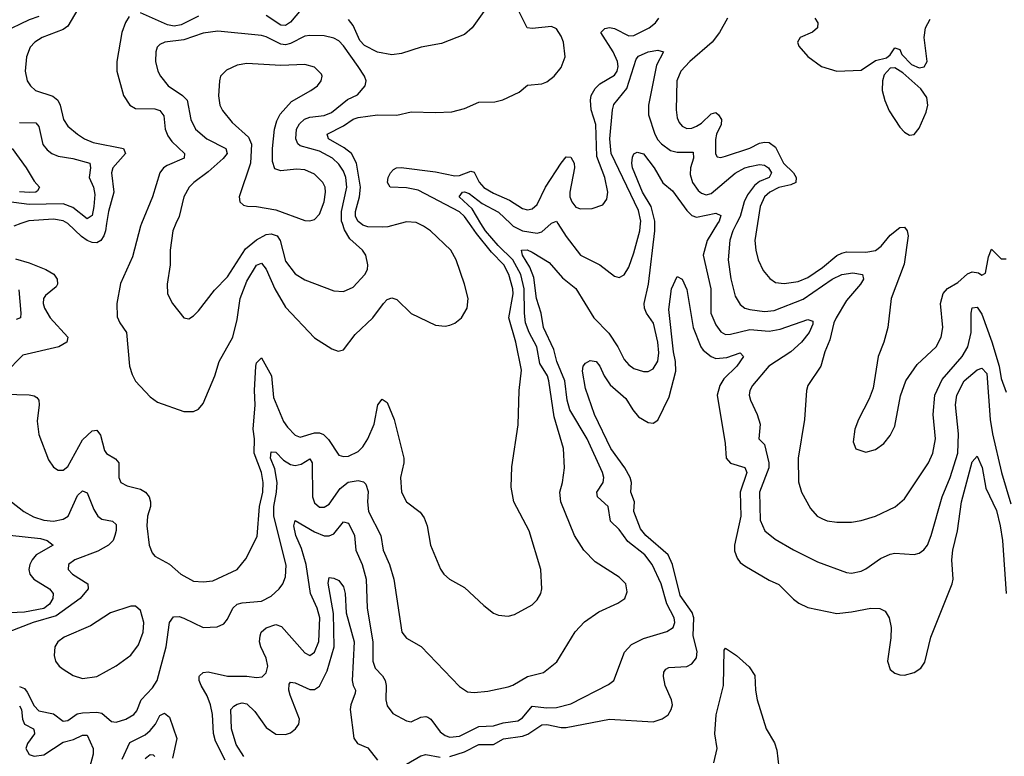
# Model space of a CAD drawing. Header units: inches. Extents: x 1694797 to 1849917, y 907313 to 1017959.
# Tile 342 of 656: x 1723411 to 1727482, y 987797 to 990843. Entities that reach past the tile are written whole.
import ezdxf

# ---------------------------------------------------------------- set-up
doc = ezdxf.new("R2010")
doc.units = ezdxf.units.IN
doc.header["$MEASUREMENT"] = 0
doc.layers.add('B7928', color=7, linetype='Continuous')
doc.layers.add('B7929', color=7, linetype='Continuous')

msp = doc.modelspace()

# ---------------------------------------------------------------- linework, layer by layer
at = {"layer": 'B7928', "color": 5}
for points, elevation in [([(1723296.1, 989296.1), (1723450, 989291.3), (1723470, 989287.9), (1723480.9, 989280.9), (1723489.4, 989270), (1723490.7, 989250.7), (1723482.5, 989182.5), (1723490, 989127.7), (1723530, 989022.6), (1723550, 988992.6), (1723570, 988979.7), (1723590, 988980.6), (1723610, 988996), (1723670, 989106.3), (1723710, 989142.3), (1723730, 989145.5), (1723744.4, 989124.4), (1723761.4, 989061.4), (1723770, 989049.4), (1723806.9, 989026.9), (1723820.6, 989010), (1723820.2, 988950), (1723829.2, 988930), (1723855.7, 988915.7), (1723910, 988901.4), (1723930.8, 988890), (1723946.6, 988870), (1723952, 988850), (1723951.2, 988830), (1723939.8, 988790), (1723937.1, 988750), (1723946, 988670), (1723958.5, 988638.5), (1723970, 988624.4), (1724030, 988591.3), (1724076.9, 988550), (1724130, 988521.1), (1724170, 988518.5), (1724210, 988523.2), (1724309.9, 988570.1), (1724346.2, 988613.8), (1724393.3, 988706.7), (1724401.8, 988830), (1724415.7, 988890), (1724417.2, 988930), (1724411.2, 988970), (1724380.2, 989050), (1724381.7, 989110), (1724376.1, 989150), (1724384.6, 989250), (1724381.2, 989310), (1724386.9, 989410), (1724390, 989423.7), (1724410, 989445.2), (1724451.8, 989370), (1724460.6, 989280.6), (1724502.2, 989182.2), (1724517.9, 989157.9), (1724550, 989124.5), (1724570, 989116.3), (1724630, 989134.6), (1724650, 989135.1), (1724667.6, 989127.6), (1724687.3, 989107.3), (1724730, 989042.6), (1724750, 989036.3), (1724770, 989038.7), (1724810, 989057.1), (1724830, 989077.4), (1724849.9, 989110), (1724876.7, 989170), (1724891.1, 989250), (1724910, 989274.6), (1724930, 989259.5), (1724959.8, 989190), (1724998.9, 989030), (1724998.9, 989010), (1724985, 988950), (1724989.4, 988889.4), (1725010.3, 988850), (1725066.7, 988806.7), (1725083.6, 988783.6), (1725095.5, 988750), (1725109.1, 988670), (1725151.3, 988571.3), (1725164.9, 988550), (1725187.7, 988530), (1725250, 988495.8), (1725330, 988420.4), (1725370, 988388.5), (1725390, 988380.3), (1725430, 988376.5), (1725457, 988383), (1725530, 988423.1), (1725550, 988443.7), (1725565.4, 988470), (1725569.7, 988490), (1725565.7, 988570), (1725517.4, 988730), (1725454.6, 988850), (1725442.9, 988910), (1725446.3, 988993.7), (1725471.9, 989168.1), (1725475.9, 989310), (1725485.6, 989394.4), (1725462.8, 989510), (1725433.2, 989610), (1725451.4, 989710), (1725449.9, 989730.1), (1725432.9, 989790), (1725412.3, 989830), (1725361.5, 989881.5), (1725299.2, 989959.2), (1725270.8, 990000)], 780), ([(1723415.1, 990000), (1723386, 989990)], 780), ([(1723410, 988086.1), (1723430, 988077.8), (1723442.2, 988062.2), (1723470, 988005.3), (1723490, 987984.7), (1723550, 987972.3), (1723590, 987942), (1723610, 987945), (1723647.7, 987972.3), (1723670, 987977.5), (1723730, 987978.9), (1723750, 987975.3), (1723790, 987941.1), (1723810, 987937.6), (1723849.7, 987950), (1723882.4, 987970), (1723894.8, 987985.2), (1723912.5, 988030), (1723959.7, 988080.3), (1723978.7, 988110), (1724016.4, 988250), (1724029.9, 988350.1), (1724046.1, 988373.9), (1724070, 988375.4), (1724090, 988368.2), (1724170, 988329.3), (1724226.9, 988333.1), (1724254.7, 988345.3), (1724270, 988364.4), (1724291.9, 988410), (1724310, 988425.6), (1724330, 988431.5), (1724410, 988438.4), (1724450, 988459.7), (1724483.9, 988490), (1724498.2, 988510), (1724510, 988539.1), (1724513.2, 988586.8), (1724462.2, 988790), (1724462.1, 988830), (1724473.2, 988890), (1724475.5, 988930), (1724465.8, 988985.8), (1724447.3, 989030), (1724450, 989056.5), (1724470, 989054.6), (1724501.7, 989021.7), (1724530, 989004), (1724550, 988999), (1724574.6, 989005.4), (1724610, 989027.7), (1724620.1, 989010), (1724622, 988870), (1724630, 988845.2), (1724650, 988827.7), (1724670, 988827.6), (1724690, 988839.7), (1724735.7, 988904.3), (1724769.3, 988930.7), (1724810, 988938.2), (1724832, 988932), (1724841.9, 988921.9), (1724851.6, 988891.6), (1724848.8, 988848.8), (1724853.1, 988810), (1724903.9, 988710), (1724913.7, 988650), (1724939.3, 988590), (1724958, 988530), (1724991.6, 988310), (1725010, 988285.2), (1725071, 988251), (1725230, 988086), (1725263, 988063), (1725290, 988060.9), (1725346.4, 988066.4), (1725430, 988084.2), (1725450, 988091.3), (1725510, 988127.3), (1725577, 988143), (1725632.4, 988187.6), (1725708.3, 988311.7), (1725746.8, 988353.2), (1725805.7, 988394.3), (1725884.5, 988430), (1725912.8, 988450), (1725922.5, 988477.5), (1725917.7, 988510), (1725890, 988538.5), (1725790, 988601.5), (1725744.2, 988650), (1725705, 988710), (1725648, 988850), (1725644.8, 988890), (1725655.8, 988930), (1725663.5, 988990), (1725659.4, 989070), (1725621.4, 989201.4), (1725598.8, 989350), (1725592.7, 989370), (1725561.4, 989421.4), (1725549.6, 989490), (1725516.9, 989550), (1725502.6, 989590), (1725497.6, 989630), (1725496.6, 989730), (1725483, 989790), (1725450.2, 989850.2), (1725389.6, 989909.6), (1725336.5, 989970), (1725318.3, 990000)], 760), ([(1723769.9, 990000), (1723765.1, 989970), (1723759, 989950), (1723745.9, 989930), (1723730, 989920.9), (1723710, 989921.8), (1723690, 989930.3), (1723666.5, 989946.5), (1723610, 989999.9)], 780), ([(1723914.2, 990000), (1723910.1, 989990), (1723877.7, 989862.3), (1723827.1, 989752.9), (1723812.9, 989670), (1723814.1, 989614.1), (1723825, 989590), (1723852.4, 989550), (1723865.2, 989410), (1723875.8, 989375.8), (1723890, 989348.8), (1723950, 989283.7), (1723981, 989261), (1724090, 989223.1), (1724130, 989223), (1724150, 989233), (1724170, 989256.3), (1724217.7, 989370), (1724235.8, 989430), (1724291.7, 989530), (1724310, 989603.8), (1724322.1, 989690), (1724350, 989761.7), (1724390, 989827.6), (1724410, 989835.9), (1724430, 989811.4), (1724465.5, 989730), (1724510, 989654.2), (1724630, 989527.6), (1724701.8, 989481.8), (1724727.5, 989472.5), (1724750, 989477.4), (1724798, 989542), (1724871.7, 989610), (1724914.6, 989670), (1724930, 989686), (1724950, 989693), (1724970, 989685.8), (1725030, 989627.6), (1725130, 989579.6), (1725170, 989576.5), (1725190, 989580.3), (1725210, 989587.6), (1725237.4, 989610), (1725261.8, 989650), (1725265.3, 989690), (1725250, 989749.5), (1725215.7, 989850), (1725193.3, 989890), (1725110, 989969.8), (1725081, 989990), (1725059.1, 990000)], 820), ([(1724057, 990000), (1724043.8, 989970), (1724032.3, 989890), (1724033.6, 989830), (1724020.3, 989750), (1724022.6, 989710), (1724043, 989670), (1724090, 989610.8), (1724110, 989605.5), (1724130, 989618), (1724150, 989639.3), (1724215.8, 989724.2), (1724270, 989780.2), (1724344.3, 989895.7), (1724390, 989933.2), (1724430, 989954.3), (1724450, 989958.2), (1724475.9, 989950), (1724487.7, 989930), (1724510, 989844.9), (1724550, 989792.4), (1724590, 989767.6), (1724710, 989721.8), (1724750, 989719.2), (1724790, 989737.7), (1724838.5, 989790), (1724848.5, 989810), (1724849.8, 989830), (1724842.7, 989870), (1724828.7, 989890), (1724776.3, 989936.3), (1724754.2, 989974.2), (1724745.5, 990000)], 840), ([(1724260.8, 987780.8), (1724220.3, 987860.3), (1724211.7, 987891.7), (1724207.8, 987970), (1724199.2, 988010), (1724186.5, 988046.5), (1724161.1, 988090), (1724153.5, 988110), (1724153, 988127), (1724153.6, 988130), (1724170, 988143.7), (1724190, 988146.7), (1724270, 988128.3), (1724350, 988128.8), (1724390, 988122.3), (1724413.7, 988126.3), (1724430, 988142.6), (1724436.5, 988170), (1724430, 988202.4), (1724407.8, 988250), (1724403, 988270), (1724405, 988295), (1724409.9, 988310.1), (1724430, 988328.2), (1724470, 988341.7), (1724493.3, 988333.3), (1724590, 988224.4), (1724610, 988213.8), (1724630, 988227.1), (1724647.8, 988272.2), (1724652, 988370), (1724641.2, 988410), (1724613.5, 988470), (1724596, 988590), (1724575.8, 988655.8), (1724553.2, 988710), (1724543.8, 988750), (1724550, 988772.2), (1724630, 988725.1), (1724670, 988709.1), (1724690, 988709.1), (1724710, 988717.6), (1724750, 988766), (1724770, 988761.5), (1724794.9, 988710), (1724801.4, 988650), (1724827.5, 988590), (1724843.3, 988530), (1724847.8, 988410), (1724870.6, 988270), (1724871.5, 988190), (1724881.2, 988161.2), (1724911, 988130), (1724922.6, 988110), (1724926.3, 988090), (1724924.5, 988030), (1724930, 988005.5), (1724954.2, 987974.2), (1725010, 987943.1), (1725030, 987939.6), (1725070, 987958.4), (1725090, 987962.3), (1725098.4, 987958.4), (1725111, 987951), (1725150, 987897.7), (1725170, 987882.8), (1725190, 987876.2), (1725230, 987880.1), (1725310, 987919.8), (1725370, 987923.6), (1725410, 987935.7), (1725470, 987943.7), (1725490, 987956.8), (1725530, 988003.7), (1725590, 987997.1), (1725630, 987998.4), (1725690, 988014.3), (1725845.7, 988094.3), (1725868.2, 988110), (1725911.8, 988228.2), (1725940.8, 988259.2), (1725990, 988284.8), (1726086.7, 988313.3), (1726112.8, 988330), (1726120.4, 988350), (1726117.1, 988370), (1726087.4, 988427.4), (1726062.8, 988510), (1726026.7, 988590), (1725995.2, 988630), (1725925.1, 988685.1), (1725890, 988735), (1725854.4, 988770), (1725843.9, 988830), (1725799.5, 988870), (1725797, 988890), (1725823.7, 988930), (1725825.9, 988950), (1725820.7, 988970), (1725757.8, 989110), (1725685.2, 989230), (1725674.3, 989270), (1725665, 989350), (1725631.7, 989430), (1725619.1, 989479.1), (1725576.7, 989570), (1725567.5, 989630), (1725547.7, 989690), (1725536.4, 989776.4), (1725519.6, 989819.6), (1725489.6, 989870), (1725486.2, 989890), (1725508.7, 989891.3), (1725530, 989882.4), (1725599.7, 989839.7), (1725655.8, 989775.8), (1725710.9, 989730.9), (1725785.4, 989610), (1725846.6, 989546.6), (1725884.3, 989490), (1725910, 989438.6), (1725930, 989415.8), (1725950, 989400.7), (1725990, 989388), (1726010, 989387.7), (1726030, 989398.7), (1726050, 989430.8), (1726054.1, 989465.9), (1726050, 989509.3), (1726031.1, 989588.9), (1726002.1, 989630), (1725993.8, 989650), (1725993.4, 989670), (1726010.3, 989750), (1726037.4, 989970), (1726037.7, 990000)], 740), ([(1724983.6, 990000), (1724933.5, 989986.5), (1724910, 989984.9), (1724850, 989987.2), (1724830, 989993.4), (1724821.6, 990000)], 820), ([(1725440.6, 990000), (1725451.1, 989990), (1725490, 989970.7), (1725550, 989960.8), (1725570, 989965.8), (1725608.8, 990000)], 760), ([(1725636.4, 990000), (1725670, 989946.4), (1725730, 989869.3), (1725810.1, 989830.1), (1725870, 989783.1), (1725890, 989777.6), (1725910, 989788.5), (1725930, 989819.3), (1725950, 989879.5), (1725974.6, 989970), (1725978.2, 990000)], 760), ([(1726296.7, 990000), (1726253.8, 989930), (1726237.2, 989870), (1726268.1, 989730), (1726268.4, 989630), (1726290, 989581.3), (1726310, 989551.9), (1726330, 989541.7), (1726350, 989542.5), (1726430, 989562.4), (1726510, 989554.7), (1726556.1, 989563.9), (1726670, 989603.9), (1726690, 989596.3), (1726690, 989584.5), (1726675, 989550), (1726643.9, 989510), (1726599.4, 989470), (1726508.6, 989410), (1726441.1, 989330), (1726430.3, 989310), (1726427.6, 989290), (1726432.9, 989270), (1726460.7, 989210), (1726472.6, 989170), (1726467.4, 989110), (1726490, 989086), (1726508.6, 989010), (1726508, 988990), (1726470.6, 988890), (1726473.4, 988773.4), (1726491.7, 988730), (1726535.3, 988695.3), (1726610, 988651), (1726710, 988600.7), (1726830, 988556.9), (1726850, 988554.4), (1726890, 988563.2), (1726910, 988572.4), (1726970, 988615.6), (1727010, 988633.1), (1727030, 988637.4), (1727110, 988631.4), (1727130, 988637.3), (1727150, 988651.5), (1727164.1, 988670), (1727179.9, 988710), (1727225, 988870), (1727257.8, 988950), (1727289.9, 989050.1), (1727293, 989130), (1727280.1, 989250), (1727285.6, 989290), (1727316.7, 989350), (1727370, 989395.7), (1727390, 989401.9), (1727410, 989379.6), (1727424.5, 989190), (1727433.1, 989130), (1727470.1, 988970), (1727510, 988841.3)], 740), ([(1726375.3, 990000), (1726359.9, 989970), (1726348, 989932), (1726340.6, 989850), (1726351.1, 989771.1), (1726370, 989699.3), (1726390, 989665.2), (1726408.8, 989650), (1726430, 989644.1), (1726490, 989636.8), (1726530, 989640.1), (1726650, 989687.3), (1726770, 989769.6), (1726810, 989790.1), (1726856.6, 989796.6), (1726896.4, 989790), (1726900.2, 989770), (1726888.1, 989750), (1726830, 989682.2), (1726786.5, 989610), (1726777.1, 989590), (1726760.6, 989519.4), (1726740.2, 989470), (1726724, 989410), (1726670.3, 989330), (1726664.2, 989310), (1726656.5, 989190), (1726629.4, 989030), (1726631.8, 988931.8), (1726643.2, 988890), (1726681.5, 988821.5), (1726708.8, 988790), (1726730, 988778.5), (1726750, 988770.2), (1726790, 988765.4), (1726850, 988765), (1726890, 988772.1), (1726950, 988790.2), (1727031.2, 988828.8), (1727070, 988862), (1727168.2, 989010), (1727187, 989050), (1727197.6, 989110), (1727188.1, 989210), (1727195.4, 989290), (1727224.7, 989355.3), (1727307.7, 989450), (1727331.8, 989490), (1727345.3, 989550), (1727345.6, 989630), (1727350, 989651.4), (1727370, 989654.8), (1727390, 989625.2), (1727431.1, 989511.1), (1727460.6, 989410), (1727470, 989359.3), (1727490, 989303)], 760), ([(1726462.4, 990000), (1726451.3, 989930), (1726454.8, 989890), (1726464.6, 989850), (1726485.8, 989805.8), (1726512.4, 989772.4), (1726536.8, 989756.8), (1726571.8, 989751.8), (1726630, 989759.9), (1726670, 989776.8), (1726730, 989818.2), (1726790, 989868), (1726810, 989878.3), (1726830, 989883.9), (1726910, 989881.3), (1726950, 989888.9), (1726973.2, 989906.8), (1727010, 989952.2), (1727050, 989983.3), (1727070, 989984.6), (1727080.6, 989970), (1727084.8, 989950), (1727067.6, 989832.4), (1727014.9, 989690), (1727000.3, 989570), (1726984.2, 989510), (1726961.1, 989450), (1726940.5, 989319.5), (1726924.1, 989275.9), (1726878.9, 989190), (1726864.2, 989150), (1726857.5, 989097.5), (1726868.5, 989068.5), (1726910, 989054.9), (1726950, 989065.3), (1726984.5, 989090), (1727010, 989123), (1727030, 989162.8), (1727052.4, 989287.6), (1727075.6, 989350), (1727122.6, 989417.4), (1727200.9, 989490), (1727221.8, 989530), (1727228.7, 989570), (1727218.7, 989670), (1727229.4, 989710.6), (1727247.9, 989732.1), (1727290, 989756.3), (1727330, 989791.7), (1727350, 989800.2), (1727376.3, 989796.3), (1727390, 989787.4), (1727404.4, 989795.6), (1727416.9, 989863.1), (1727430, 989894.8), (1727470, 989854), (1727490, 989854)], 780), ([(1723393.8, 989853.8), (1723450, 989837.9), (1723519.3, 989810), (1723551.5, 989791.5), (1723565.4, 989770), (1723567.4, 989750), (1723561.5, 989738.5), (1723517, 989703), (1723509.5, 989690), (1723508.3, 989670), (1723513.2, 989650), (1723536.4, 989610), (1723609.3, 989530), (1723606.2, 989510), (1723572.8, 989490), (1723424.3, 989455.7), (1723350, 989381.1)], 780), ([(1725190, 987796.3), (1725250, 987815.9), (1725310, 987846.1), (1725370, 987846.3), (1725411.1, 987868.9), (1725490, 987880.1), (1725511.4, 987888.6), (1725570, 987927.8), (1725590, 987929.2), (1725650, 987915.9), (1725670, 987916.5), (1725850, 987950.2), (1726030, 987939.1), (1726067.7, 987952.3), (1726091.7, 987968.3), (1726105.1, 987990), (1726109.7, 988010.3), (1726106, 988030), (1726080.5, 988090), (1726073, 988127), (1726074.6, 988145.4), (1726082.8, 988157.2), (1726095.6, 988164.4), (1726170, 988167.9), (1726190, 988179.3), (1726210, 988203.8), (1726212.4, 988230), (1726195.8, 988295.8), (1726198.9, 988370), (1726191.6, 988391.6), (1726142.5, 988462.5), (1726109.9, 988590), (1726091.9, 988630), (1726000.2, 988710), (1725977.4, 988737.4), (1725950.4, 988810), (1725953.2, 988850), (1725938.3, 988890), (1725940.7, 988930), (1725934.8, 988950), (1725912.7, 988990), (1725855.6, 989070), (1725787.1, 989210), (1725750, 989317.6), (1725737.8, 989390), (1725741.3, 989410), (1725750, 989422.2), (1725770, 989433.7), (1725794, 989430), (1725810, 989410.3), (1725827.5, 989370), (1725852.6, 989332.6), (1725917.2, 989277.2), (1725945.7, 989230), (1725970, 989200.9), (1726010, 989177.1), (1726030, 989174.4), (1726050, 989187), (1726096, 989284), (1726123.6, 989390), (1726122.6, 989430), (1726113.7, 989470), (1726095.2, 989644.8), (1726106.2, 989730), (1726130, 989781), (1726150, 989770.6), (1726170, 989727.3), (1726195, 989570), (1726227.4, 989490), (1726236.9, 989476.9), (1726270, 989450.1), (1726290, 989442.2), (1726334.4, 989445.6), (1726390, 989466), (1726404, 989450), (1726376.1, 989410), (1726322.3, 989357.7), (1726305.3, 989330), (1726294.4, 989290), (1726328.6, 989090), (1726331.8, 989030), (1726350, 989008.7), (1726410, 988990.8), (1726417.4, 988970), (1726390.1, 988890), (1726392.4, 988790), (1726366.3, 988670), (1726367, 988647), (1726377, 988617), (1726390, 988599.1), (1726410, 988584.2), (1726510, 988525.4), (1726550, 988507.9), (1726610, 988446.3), (1726632.4, 988430), (1726670, 988413), (1726790, 988387.7), (1726850, 988393.9), (1726930, 988410.2), (1726968.2, 988408.2), (1726990, 988397), (1727006.5, 988370), (1727014.2, 988330), (1727012.8, 988287.2), (1726999.3, 988190), (1727010, 988156), (1727030, 988140.7), (1727050, 988133.4), (1727070, 988132.7), (1727110, 988143.7), (1727137.8, 988162.2), (1727153.4, 988186.6), (1727179.1, 988290), (1727266.4, 988510), (1727270.4, 988530), (1727265.9, 988610), (1727269.4, 988650), (1727289, 988730), (1727305, 988850), (1727350, 989014.3), (1727370, 989038), (1727391.1, 988991.1), (1727405.3, 988905.3), (1727450, 988813.4), (1727465.4, 988750), (1727474.4, 988690), (1727490.5, 988470.5)], 720), ([(1723406.7, 989726.7), (1723415.6, 989630), (1723413.6, 989610), (1723396.3, 989603.7)], 760), ([(1723376.5, 988850), (1723427.4, 988810), (1723467.3, 988787.3), (1723510, 988774), (1723550, 988770.1), (1723590, 988777.4), (1723610.6, 988790), (1723650, 988875.3), (1723670, 988895.3), (1723690, 988886.7), (1723717.1, 988817.1), (1723734, 988790), (1723750, 988778), (1723794, 988770), (1723810, 988756.3), (1723810.2, 988730.2), (1723804.8, 988710), (1723796.8, 988690), (1723778.6, 988670), (1723734.5, 988645.5), (1723638.9, 988610), (1723612.8, 988590), (1723611.5, 988570), (1723629.2, 988550), (1723692.8, 988510), (1723694.2, 988490), (1723661.2, 988450), (1723562, 988378), (1723466.9, 988350), (1723362.6, 988310)], 760), ([(1723370, 988711.2), (1723497.4, 988697.4), (1723524, 988690), (1723548.8, 988670), (1723479.5, 988630), (1723462.5, 988610), (1723452.2, 988590), (1723448.6, 988570), (1723452.8, 988550), (1723469.4, 988530), (1723534, 988490), (1723549.6, 988470), (1723548.4, 988450), (1723534.3, 988425.7), (1723510, 988408.5), (1723430, 988393.7), (1723370.6, 988390.6)], 740), ([(1724336.9, 987796.9), (1724305.2, 987845.2), (1724286.7, 987910), (1724284.5, 987990), (1724295.6, 988004.4), (1724310, 988012.5), (1724330, 988017.7), (1724350, 988013.5), (1724382.6, 987982.6), (1724430, 987915.9), (1724470, 987889.1), (1724510, 987887.3), (1724530, 987894.4), (1724551.9, 987910), (1724564.9, 987930), (1724567.7, 987950), (1724528.5, 988050), (1724523.9, 988070), (1724525, 988095), (1724530, 988104.2), (1724550, 988100.5), (1724610, 988073.2), (1724630, 988073), (1724650, 988086.7), (1724681.5, 988150), (1724711.6, 988250), (1724708.2, 988388.2), (1724686.3, 988513.7), (1724690, 988536.4), (1724710, 988533.7), (1724730, 988524.2), (1724750, 988498), (1724756.9, 988470), (1724761.3, 988390), (1724794.4, 988270), (1724785.3, 988110), (1724789.2, 988089.2), (1724798.9, 988070), (1724798.2, 988058.2), (1724779.5, 988010), (1724777, 987990), (1724792.1, 987872.1), (1724808, 987850), (1724850, 987832.4), (1724890, 987781.2)], 720), ([(1726280.8, 987770), (1726294.9, 987830), (1726285.5, 987890), (1726291.1, 987968.9), (1726321.7, 988090), (1726323.6, 988236.4), (1726330, 988244.9), (1726374.3, 988214.3), (1726427.1, 988167.1), (1726451.1, 988131.1), (1726453.2, 988070), (1726459.7, 988030), (1726497.6, 987910), (1726532.1, 987852.1), (1726542.3, 987822.3), (1726550.2, 987750.2)], 680), ([(1723410, 988006.1), (1723418.2, 987990), (1723422.6, 987950), (1723430, 987930.2), (1723467.9, 987910), (1723470, 987902), (1723471.9, 987890), (1723443.4, 987850), (1723435.8, 987830), (1723450, 987805), (1723470, 987798), (1723510, 987803.6), (1723590, 987855.5), (1723633.7, 987866.3), (1723670, 987884.4), (1723690, 987884.1), (1723714.8, 987830), (1723714.3, 987805.7), (1723699, 987750)], 740), ([(1723834.1, 987785.9), (1723865.5, 987854.5), (1723930, 987886.5), (1723950, 987903.1), (1723972.3, 987930), (1723990, 987966), (1724010, 987976.1), (1724030, 987959.2), (1724059.9, 987870), (1724043, 987790)], 740), ([(1723930, 987787.5), (1723950, 987805), (1723963.1, 987803.1), (1723970, 987796.3)], 720), ([(1725010, 987764.2), (1725070, 987799.2), (1725090, 987804.4), (1725150, 987794.1)], 720)]:
    msp.add_lwpolyline(points, dxfattribs=dict(at, elevation=elevation))
at = {"layer": 'B7928', "color": 5, "elevation": 780}
msp.add_lwpolyline([(1723870, 988418.2), (1723786.7, 988390), (1723703.6, 988336.4), (1723594, 988290), (1723568.9, 988270), (1723556.5, 988250), (1723553.7, 988213.7), (1723559.3, 988190), (1723573.4, 988170), (1723590, 988157.1), (1723631.5, 988131.5), (1723670, 988118.9), (1723730, 988127.4), (1723810, 988171.6), (1723870, 988215.8), (1723901.9, 988258.1), (1723920.9, 988310), (1723923.8, 988350), (1723910, 988399.7), (1723890, 988417.7)], close=True, dxfattribs=at)
at = {"layer": 'B7929', "color": 5}
for points, elevation in [([(1723770, 991089.8), (1723610, 990816.8), (1723590, 990802.1), (1723503.2, 990770), (1723473.2, 990750), (1723454, 990730), (1723438.4, 990690), (1723433.2, 990630), (1723442, 990590), (1723455.3, 990570), (1723475.8, 990550), (1723547.3, 990527.3), (1723568.8, 990510), (1723578.3, 990490), (1723591.6, 990430), (1723610, 990403.5), (1723649.2, 990369.2), (1723678.5, 990350), (1723715, 990335), (1723840.3, 990310), (1723847.9, 990290), (1723796.5, 990230), (1723790.1, 990210), (1723799.7, 990130), (1723778, 990050), (1723769.9, 990000)], 780), ([(1724590, 990903.4), (1724530, 990833.2), (1724510, 990818.7), (1724490, 990820.3), (1724430, 990861)], 820), ([(1724821.6, 990000), (1724810, 990009.1), (1724799.5, 990030), (1724799.1, 990050), (1724815.6, 990110), (1724820, 990150), (1724803.6, 990250), (1724782.3, 990290), (1724753, 990313), (1724688.3, 990350), (1724682.4, 990370), (1724750, 990404.6), (1724790, 990431.8), (1724810, 990439.1), (1724890, 990449.7), (1724970, 990449), (1725030, 990462.6), (1725130, 990458.8), (1725197.4, 990462.6), (1725250, 990476.1), (1725310, 990502.2), (1725376, 990504), (1725408.9, 990511.1), (1725476.2, 990543.8), (1725510, 990571.8), (1725570, 990578.5), (1725590, 990586.7), (1725621.3, 990610), (1725650, 990645.3), (1725665.8, 990690), (1725659.8, 990750), (1725650, 990775.1), (1725630, 990805.1), (1725610, 990814.8), (1725530, 990806.6), (1725509.8, 990809.8), (1725469.8, 990890)], 820), ([(1725330, 990876.8), (1725281.7, 990810), (1725250, 990782), (1725155, 990745), (1725070.8, 990730), (1724990, 990703.2), (1724950, 990697.6), (1724891, 990709), (1724836.1, 990736.1), (1724816.6, 990756.6), (1724790, 990819), (1724770, 990844)], 820), ([(1723490, 990856.4), (1723450, 990842.6), (1723341.6, 990790)], 760), ([(1723864, 990856), (1723848.2, 990831.8), (1723832.7, 990790), (1723812.8, 990670), (1723813, 990630), (1723839.8, 990530), (1723866.2, 990490), (1723890, 990476.3), (1723970, 990473.9), (1723990, 990467), (1724006.3, 990446.3), (1724012.8, 990390), (1724023, 990363), (1724040.1, 990340.1), (1724091.6, 990290), (1724090.3, 990270), (1724020, 990240), (1724005.2, 990230), (1723990, 990209.7), (1723959.3, 990110), (1723914.2, 990000)], 820), ([(1724150, 990858.4), (1724078.1, 990821.9), (1724050, 990817.1), (1724022.3, 990822.3), (1723910, 990870.9)], 820), ([(1725270.8, 990000), (1725250, 990029.9), (1725230, 990048.4), (1725058.7, 990138.7), (1725010, 990148.3), (1724942.6, 990150), (1724931.4, 990170), (1724934.9, 990190), (1724943.7, 990210), (1724956.1, 990223.9), (1724969.4, 990230.6), (1724987.8, 990232.2), (1725130, 990213.6), (1725210, 990198), (1725230, 990199), (1725276.6, 990216.6), (1725290, 990212.6), (1725311.2, 990171.2), (1725330, 990149.7), (1725370, 990125.9), (1725436.7, 990096.7), (1725490, 990062.6), (1725510, 990056.6), (1725530, 990060.9), (1725550, 990078.8), (1725585.4, 990150), (1725650, 990250.2), (1725670, 990275.8), (1725690, 990274.4), (1725703.5, 990250), (1725704.8, 990230), (1725685.3, 990130), (1725686.2, 990110), (1725693.4, 990090), (1725710, 990068.4), (1725730, 990061.2), (1725777.8, 990062.2), (1725822, 990078), (1725838.6, 990101.4), (1725842.6, 990130), (1725830.8, 990190), (1725797.6, 990277.6), (1725793.5, 990410), (1725774.4, 990470), (1725771.4, 990510), (1725773.9, 990530), (1725790, 990559), (1725810, 990578.4), (1725870, 990613.6), (1725881.3, 990630), (1725885.9, 990650), (1725882.8, 990670), (1725865.1, 990710), (1725814.2, 990790), (1725830, 990806.5), (1725850, 990811), (1725870, 990806.4), (1725930, 990776.3), (1725950, 990777.5), (1726013.3, 990810), (1726040.2, 990830), (1726053.9, 990850)], 780), ([(1726338, 990850), (1726304.5, 990790), (1726273.7, 990750), (1726181.6, 990670), (1726145.3, 990630), (1726128.4, 990590), (1726125.1, 990470), (1726130, 990438), (1726138.4, 990418.4), (1726150, 990403.2), (1726170, 990393.5), (1726190, 990394.6), (1726210, 990402.9), (1726230, 990415.7), (1726270, 990454.4), (1726290, 990459.2), (1726300.9, 990450), (1726313.1, 990430), (1726311, 990410), (1726292.5, 990370), (1726287.6, 990347.6), (1726287.8, 990287.8), (1726295.6, 990275.6), (1726310, 990273.2), (1726330, 990279.1), (1726430, 990312.5), (1726470, 990331.9), (1726490, 990337.2), (1726510, 990335.2), (1726535.5, 990315.5), (1726569.6, 990250), (1726610.1, 990210), (1726621, 990190), (1726620.2, 990170), (1726599.4, 990160.6), (1726550, 990149.5), (1726512.3, 990130), (1726490.7, 990110), (1726473.4, 990070), (1726462.4, 990000)], 780), ([(1726699.2, 990850), (1726711.7, 990830), (1726710.1, 990809.9), (1726688.6, 990791.4), (1726638, 990770), (1726626.8, 990750), (1726633.2, 990733.2), (1726670, 990691), (1726726, 990650), (1726790, 990630.8), (1726890, 990634.8), (1726950, 990674), (1726994.8, 990685.2), (1727010, 990698), (1727030, 990726.8), (1727050, 990719.3), (1727058.8, 990698.8), (1727098.1, 990658.1), (1727130, 990644.1), (1727151.5, 990648.5), (1727163.7, 990670), (1727151.2, 990770), (1727156.1, 990810), (1727175.1, 990844.9)], 820), ([(1724745.5, 990000), (1724742.1, 990010), (1724741.9, 990050), (1724763.5, 990150), (1724759.4, 990190), (1724750, 990216.2), (1724730, 990246.2), (1724703.6, 990270), (1724650, 990299.8), (1724570, 990321.9), (1724560.2, 990330), (1724553.1, 990350), (1724555.4, 990390), (1724567.6, 990412.4), (1724588.1, 990431.9), (1724610, 990440.5), (1724670, 990447.5), (1724700.5, 990459.5), (1724766.9, 990513.1), (1724807.9, 990532.1), (1724839.7, 990570), (1724843.5, 990590), (1724835.9, 990610), (1724810.5, 990650), (1724750, 990734.9), (1724730, 990755.7), (1724710, 990766.8), (1724670, 990776.2), (1724610, 990778.2), (1724590, 990775.2), (1724530, 990744.6), (1724510, 990739.8), (1724490, 990742.5), (1724430, 990773), (1724410, 990777.6), (1724230, 990796.4), (1724170, 990787.3), (1724090, 990760.1), (1724010.2, 990749.8), (1723990, 990741.1), (1723979.6, 990730), (1723973.6, 990710), (1723972.4, 990670), (1723982.4, 990630), (1723992.8, 990610), (1724024.5, 990570), (1724084.3, 990530), (1724103.5, 990510), (1724118.9, 990430), (1724137.8, 990390), (1724184.8, 990350), (1724263.7, 990310), (1724268.8, 990290), (1724251.5, 990268.5), (1724190, 990214.5), (1724130.2, 990170), (1724111.9, 990150), (1724089.4, 990110), (1724070.2, 990030), (1724057, 990000)], 840), ([(1725978.2, 990000), (1725979.4, 990010), (1725970, 990054.6), (1725856.1, 990290), (1725850.6, 990350), (1725861.5, 990470), (1725867.1, 990492.9), (1725921.5, 990558.5), (1725959.7, 990680.3), (1725970, 990692.9), (1726010, 990710.1), (1726050, 990717.7), (1726072.7, 990710), (1726044.6, 990655.4), (1726010.9, 990490), (1726011.6, 990450), (1726037.2, 990370), (1726050, 990345.7), (1726064.4, 990330), (1726102.4, 990302.4), (1726130, 990295), (1726195.2, 990295.2), (1726196.8, 990270), (1726184.6, 990230), (1726183.4, 990203.4), (1726193.2, 990170), (1726217, 990137), (1726230, 990125.4), (1726250, 990119.3), (1726270, 990124.6), (1726370, 990208.5), (1726409.5, 990230.5), (1726430, 990236.7), (1726470, 990244.2), (1726490, 990241.7), (1726506.8, 990230), (1726520.1, 990210), (1726510.1, 990190), (1726470, 990173.8), (1726450, 990157.9), (1726420.7, 990119.3), (1726406.1, 990090), (1726390.5, 990029.5), (1726375.3, 990000)], 760), ([(1723410, 990417.5), (1723476.9, 990416.9), (1723490, 990401.3), (1723506.9, 990326.9), (1723524.4, 990304.4), (1723543.6, 990290), (1723570, 990278.4), (1723630, 990269.1), (1723700.3, 990250), (1723703.8, 990230), (1723698, 990190), (1723715.4, 990150), (1723720.8, 990120.8), (1723717.8, 990070), (1723710, 990033.7), (1723690, 990019.6), (1723630, 990066.8), (1723590, 990081.6), (1723450, 990079.2), (1723310, 990096.7)], 760), ([(1723379.1, 990310), (1723437.3, 990230), (1723470, 990174.9), (1723492, 990150), (1723484.8, 990135.2), (1723477.3, 990130), (1723451.9, 990128.1), (1723410, 990131.2)], 740), ([(1726037.7, 990000), (1726037.7, 990010), (1726022, 990070), (1725985.7, 990130), (1725944.6, 990230), (1725941.4, 990250), (1725944.8, 990275.2), (1725950, 990288.4), (1725964.5, 990295.5), (1725990, 990289), (1726034.4, 990230), (1726070, 990169.1), (1726110, 990135.2), (1726170, 990054), (1726190, 990033.5), (1726210, 990026.2), (1726290, 990042.5), (1726310, 990033.4), (1726302.8, 990010), (1726296.7, 990000)], 740), ([(1725318.3, 990000), (1725281.3, 990061.3), (1725227.5, 990110), (1725241.6, 990130), (1725250, 990131.8), (1725270, 990124.6), (1725323.1, 990083.1), (1725390, 990047.9), (1725440.6, 990000)], 760), ([(1723610, 989999.9), (1723590, 990010.8), (1723550, 990018.6), (1723448.5, 990011.5), (1723415.1, 990000)], 780), ([(1725059.1, 990000), (1725050, 990004.1), (1725010, 990007.1), (1724983.6, 990000)], 820), ([(1725608.8, 990000), (1725610, 990001.1), (1725630, 990010.3), (1725636.4, 990000)], 760)]:
    msp.add_lwpolyline(points, dxfattribs=dict(at, elevation=elevation))
for points, elevation in [([(1724350, 990662.5), (1724310, 990654.8), (1724265.5, 990634.5), (1724241.7, 990610), (1724237.3, 990590), (1724232.2, 990527.8), (1724239, 990490), (1724250, 990467.6), (1724290, 990418.3), (1724357.5, 990357.5), (1724368.8, 990328.8), (1724365.8, 990250), (1724318, 990110), (1724320.7, 990090), (1724336.7, 990076.7), (1724352.1, 990072.1), (1724390, 990070.3), (1724470, 990056.5), (1724590, 990013.2), (1724610, 990011.4), (1724630, 990017.4), (1724650, 990038.7), (1724670, 990090.6), (1724675.6, 990130), (1724673.4, 990150), (1724664.5, 990170), (1724630, 990204.8), (1724590, 990221.8), (1724555.4, 990224.6), (1724490, 990217.7), (1724466.4, 990226.4), (1724456.3, 990256.3), (1724456.5, 990310), (1724464.8, 990390), (1724474.4, 990425.6), (1724487.3, 990452.7), (1724534.7, 990505.3), (1724615.1, 990550), (1724642.3, 990570), (1724656.8, 990590), (1724661.7, 990610), (1724658.2, 990618.2), (1724630, 990647.1), (1724590, 990658.4), (1724490, 990653.3)], 860), ([(1727030, 990644.4), (1727010, 990643), (1726985.5, 990614.5), (1726978.4, 990590), (1726977.4, 990550), (1726988.5, 990508.5), (1727006.6, 990466.6), (1727050, 990398.8), (1727070, 990377.6), (1727090, 990365.2), (1727110, 990368.8), (1727130, 990395.3), (1727159.3, 990460.7), (1727166.6, 990490), (1727161.7, 990521.7), (1727137.3, 990557.3), (1727063, 990623)], 820)]:
    msp.add_lwpolyline(points, close=True, dxfattribs=dict(at, elevation=elevation))

doc.saveas('drawing.dxf')
